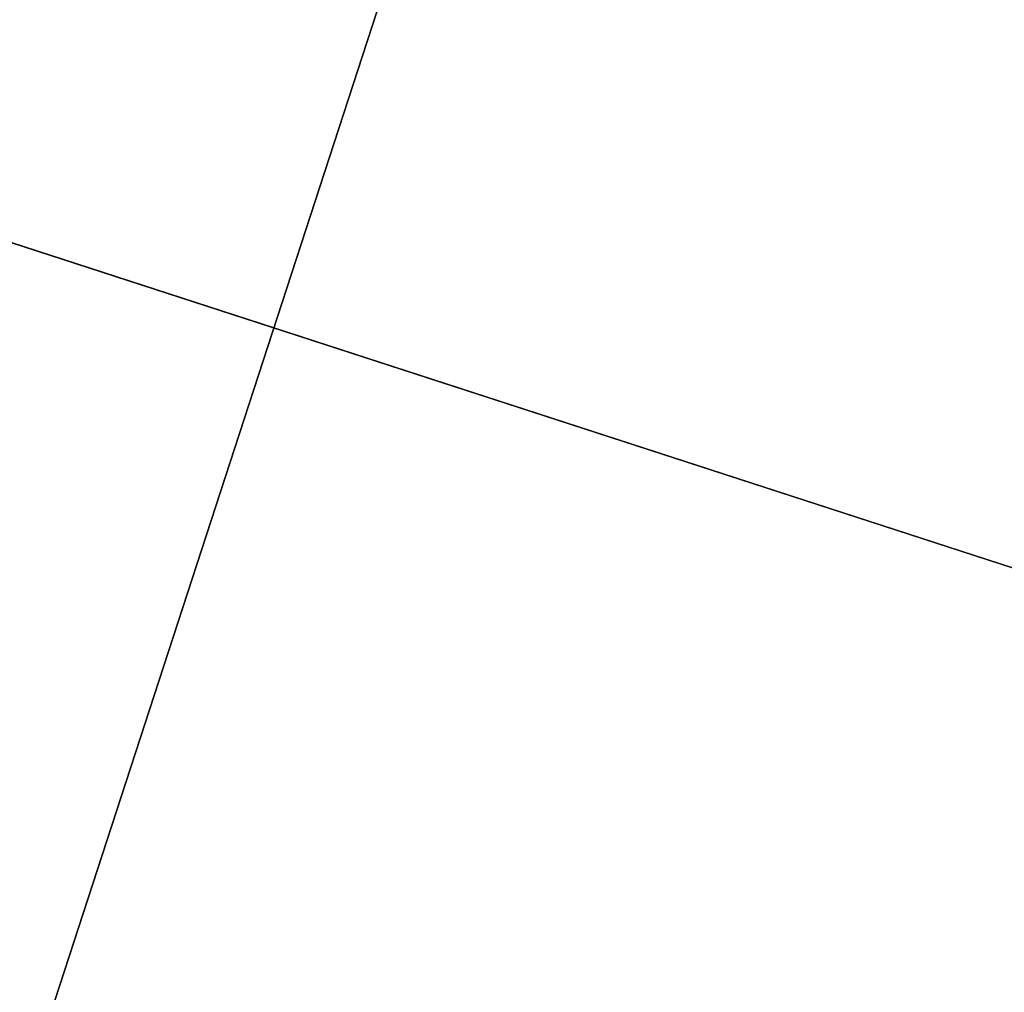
# Model space of a CAD drawing. Header units: millimetres. Extents: x -29 to 28.8, y -75.2 to 10.
# Tile 887 of 1056: x -2.365 to -2.064, y -43.049 to -42.751. Entities that reach past the tile are written whole.
import ezdxf

# ---------------------------------------------------------------- set-up
doc = ezdxf.new("R2010")
doc.units = ezdxf.units.MM
doc.header["$LTSCALE"] = 88.413066
for name, color, linetype in [('102', 7, 'CONTINUOUS'), ('2', 7, 'CONTINUOUS'), ('379', 7, 'CONTINUOUS'), ('385', 7, 'CONTINUOUS')]:
    doc.layers.add(name, color=color, linetype=linetype)

msp = doc.modelspace()

# ---------------------------------------------------------------- linework, layer by layer
at = {"layer": '102', "linetype": 'CONTINUOUS'}
for points in [[(-2.82968, -44.50806, -5.1), (-7.40792, -41.18156, -5.1), (2.82968, -44.50806, -5.1), (-2.82968, -44.50806, -5.1)], [(2.82968, -44.50806, -5.1), (-7.40792, -41.18156, -5.1), (2.44589, -41.98689, -5.1), (2.82968, -44.50806, -5.1)]]:
    msp.add_3dface(points, dxfattribs=at)
at = {"layer": '2', "linetype": 'CONTINUOUS'}
for points in [[(0, -17.8, 159.49976), (-4.1712, -17.8, 158.83921), (0, -54.3, 159.5), (0, -17.8, 159.49976)], [(0, -54.3, 159.5), (-4.1712, -17.8, 158.83921), (-4.17034, -54.3, 158.83894), (0, -54.3, 159.5)]]:
    msp.add_3dface(points, dxfattribs=at)
at = {"layer": '379', "linetype": 'CONTINUOUS'}
for points in [[(-3.39892, -46.26169, -102.4), (-2.25372, -42.74305, -102.4), (-8.89923, -42.2655, -102.4), (-3.39892, -46.26169, -102.4)], [(8.89923, -42.2655, -102.4), (2.25372, -42.74305, -102.4), (-3.39892, -46.26169, -102.4), (8.89923, -42.2655, -102.4)], [(3.39892, -46.26169, -102.4), (8.89923, -42.2655, -102.4), (-3.39892, -46.26169, -102.4), (3.39892, -46.26169, -102.4)], [(2.25372, -42.74305, -102.4), (-2.25372, -42.74305, -102.4), (-3.39892, -46.26169, -102.4), (2.25372, -42.74305, -102.4)]]:
    msp.add_3dface(points, dxfattribs=at)
at = {"layer": '385', "linetype": 'CONTINUOUS'}
for points in [[(-3.39892, -46.26169, -116.4), (-8.89923, -42.2655, -116.4), (3.39892, -46.26169, -116.4), (-3.39892, -46.26169, -116.4)], [(3.39892, -46.26169, -116.4), (-8.89923, -42.2655, -116.4), (8.89923, -42.2655, -116.4), (3.39892, -46.26169, -116.4)]]:
    msp.add_3dface(points, dxfattribs=at)

doc.saveas('drawing.dxf')
